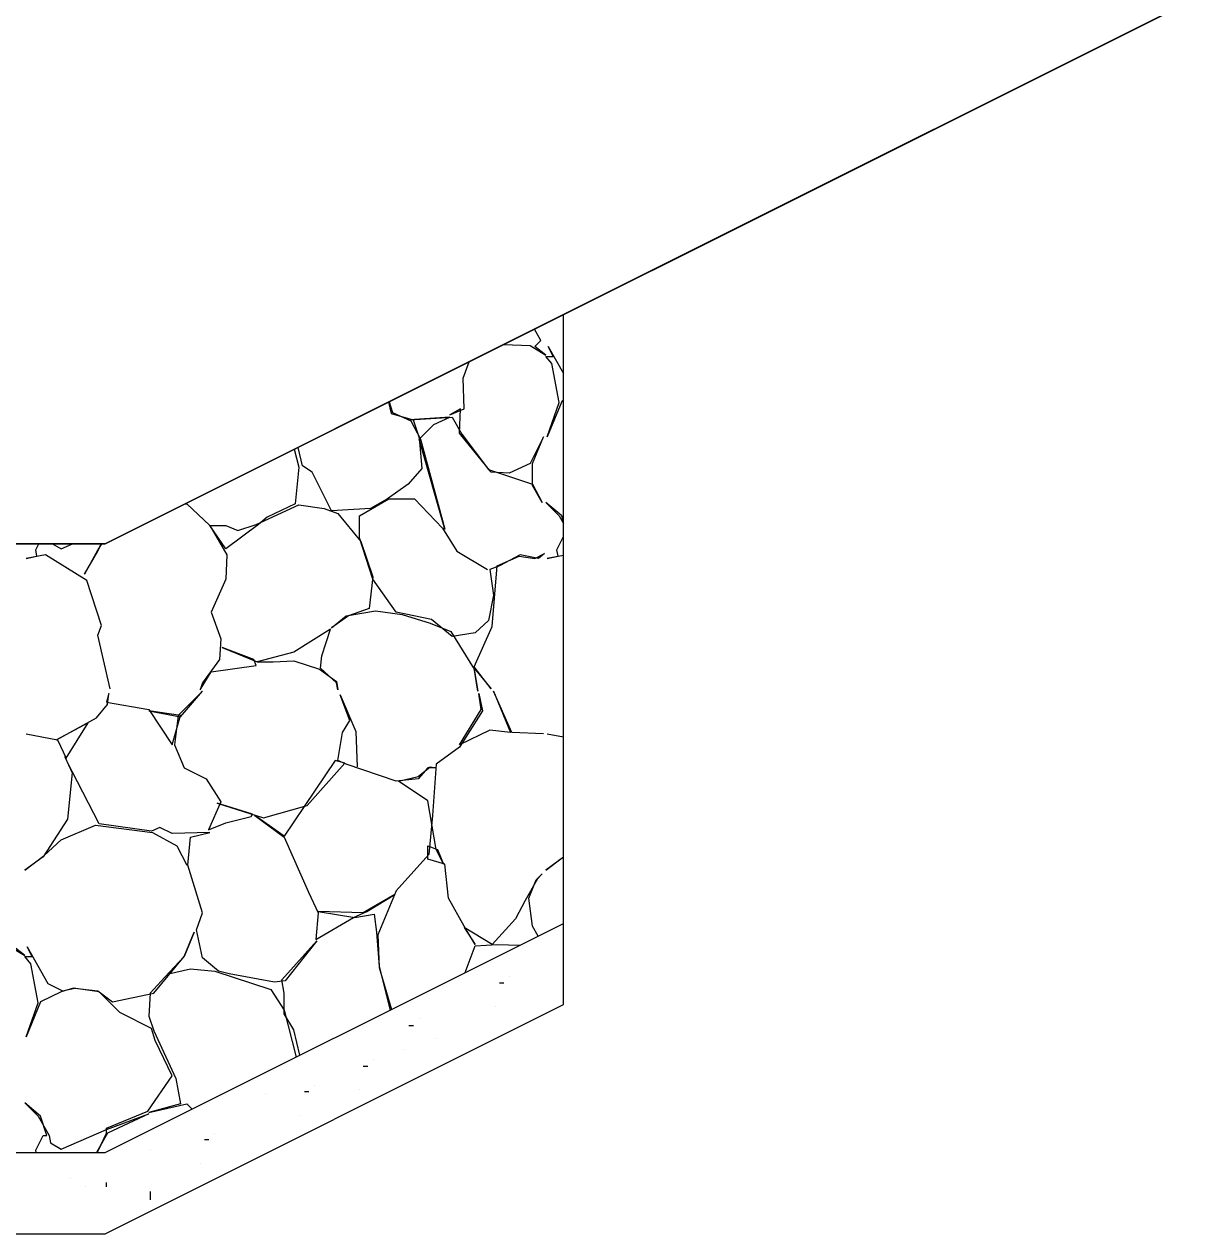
# Model space of a CAD drawing. Extents: x -192 to 2669, y -25 to 8040.
# Drawn here: x 203.35 to 208.145, y 1494.007 to 1498.974 of the extents above; entities that cross this region are included whole.
import ezdxf

# ---------------------------------------------------------------- set-up
doc = ezdxf.new("R2010")
doc.units = 0
for name, color, linetype in [('DESIGN - CENTERLINE - Proposed', 7, 'Continuous'), ('DESIGN - EARTHWORK - Shapes', 7, 'Continuous'), ('DESIGN - TRANSPORTATION - Proposed Layout Patterning', 7, 'Continuous'), ('DESIGN - TYPICAL - Finished Grade and Subgrade', 7, 'Continuous')]:
    doc.layers.add(name, color=color, linetype=linetype)

msp = doc.modelspace()

# ---------------------------------------------------------------- linework, layer by layer
for p, q in [((205.3443, 1495.0641), (205.3443, 1495.0641)), ((205.3016, 1495.0378), (205.3199, 1495.0378)), ((205.2848, 1494.9406), (205.2848, 1494.9406)), ((204.93, 1494.8626), (204.9482, 1494.8626)), ((204.9726, 1494.8889), (204.9726, 1494.8889)), ((205.0406, 1494.8089), (205.0406, 1494.8089)), ((204.9131, 1494.7654), (204.9131, 1494.7654)), ((204.7423, 1494.6957), (204.7606, 1494.6957)), ((204.785, 1494.7219), (204.785, 1494.7219)), ((204.5438, 1494.6171), (204.5438, 1494.6171)), ((204.7255, 1494.5984), (204.7255, 1494.5984)), ((204.3421, 1494.581), (204.3421, 1494.581)), ((204.5011, 1494.5908), (204.5193, 1494.5908)), ((204.4843, 1494.4936), (204.4843, 1494.4936)), ((204.1328, 1494.4204), (204.1328, 1494.4204)), ((203.8674, 1494.3549), (203.8674, 1494.3549)), ((204.0901, 1494.3941), (204.1084, 1494.3941)), ((204.0733, 1494.2969), (204.0733, 1494.2969)), ((203.5388, 1494.2331), (203.5388, 1494.2331)), ((203.6002, 1494.2027), (203.6002, 1494.2027)), ((203.6882, 1494.1997), (203.6882, 1494.2171)), ((203.8674, 1494.1809), (203.8674, 1494.1461))]:
    msp.add_line(p, q)
at = {"layer": 'DESIGN - CENTERLINE - Proposed'}
for points in [[(196.9001, 1496.3592), (196.9001, 1495.2311), (198.6824, 1494.34), (203.6824, 1494.34), (205.5651, 1495.2813), (205.5651, 1496.4094)], [(196.9001, 1496.0178), (196.9001, 1494.8978), (198.6824, 1494.0067), (203.6824, 1494.0067), (205.5651, 1494.948), (205.5651, 1496.068)]]:
    msp.add_lwpolyline(points, dxfattribs=at)
at = {"layer": 'DESIGN - EARTHWORK - Shapes'}
for points in [[(201.1824, 1502.7847), (214.6945, 1502.346), (205.5651, 1497.7813), (203.6824, 1496.84), (201.1824, 1496.84)], [(203.6824, 1494.0067), (205.5651, 1494.948), (205.5651, 1497.7813), (203.6824, 1496.84), (201.1824, 1496.84), (201.1824, 1494.0067)]]:
    msp.add_lwpolyline(points, close=True, dxfattribs=at)
at = {"layer": 'DESIGN - TRANSPORTATION - Proposed Layout Patterning'}
msp.add_line((205.4973, 1496.0599), (205.5651, 1496.0469), dxfattribs=at)
for points in [[(205.3202, 1497.6589), (205.4273, 1497.6549), (205.4923, 1497.6149), (205.4473, 1497.6499), (205.4723, 1497.6749), (205.4452, 1497.7214)], [(205.5651, 1497.4286), (205.5573, 1497.4249), (205.4973, 1497.2799), (205.5473, 1497.4199), (205.5173, 1497.5799), (205.4923, 1497.6099), (205.5223, 1497.6099), (205.5023, 1497.6499), (205.5651, 1497.5391)], [(204.8494, 1497.4235), (204.8623, 1497.3799), (204.9373, 1497.3449), (204.9773, 1497.2699), (205.0773, 1496.8999), (204.9723, 1497.2699), (205.0323, 1497.3299), (205.0973, 1497.3599), (204.9323, 1497.3499), (205.1073, 1497.3599), (205.1473, 1497.2899), (205.2573, 1497.1449), (205.4373, 1497.0849), (205.4773, 1497.0099), (205.4373, 1497.0799), (205.4373, 1497.1699), (205.4823, 1497.2799), (205.4273, 1497.1699), (205.3423, 1497.1299), (205.2673, 1497.1349), (205.1373, 1497.2949), (205.1423, 1497.3949), (205.0973, 1497.3699), (205.1573, 1497.3949), (205.1523, 1497.5199), (205.1774, 1497.5875)], [(204.8454, 1497.4215), (204.8573, 1497.3749), (204.9473, 1497.3499), (204.9723, 1497.2749), (204.9823, 1497.1499), (204.9273, 1497.0849), (204.8423, 1497.0249), (204.7723, 1496.9849), (204.6123, 1496.9749), (204.5323, 1497.1349), (204.4923, 1497.1599), (204.4746, 1497.2361)], [(204.4586, 1497.2281), (204.4773, 1497.1549), (204.4623, 1497.0049), (204.3473, 1496.9499), (204.3123, 1496.9199), (204.1773, 1496.8199), (204.1123, 1496.9149), (204.1773, 1496.9149), (204.2273, 1496.8949), (204.3023, 1496.9199), (204.4773, 1496.9999), (204.5823, 1496.9849), (204.6373, 1496.9649), (204.7323, 1496.8499), (204.7823, 1496.7049), (204.7673, 1496.5749), (204.6823, 1496.5449), (204.6123, 1496.4949), (204.6723, 1496.5449), (204.7923, 1496.5649), (204.9023, 1496.5499), (205.0173, 1496.5149), (205.1023, 1496.4799), (205.1973, 1496.3249), (205.2123, 1496.2349), (205.1973, 1496.3299), (205.2673, 1496.2449), (205.1973, 1496.3349), (205.2723, 1496.4999), (205.2923, 1496.7499), (205.3823, 1496.7899), (205.4473, 1496.7799), (205.4873, 1496.7999), (205.4623, 1496.7799), (205.3873, 1496.7949), (205.3023, 1496.7499), (205.2623, 1496.7349), (205.2773, 1496.6299), (205.2573, 1496.5249), (205.2023, 1496.4749), (205.1073, 1496.4599), (205.0223, 1496.5299), (204.8773, 1496.5599), (204.7823, 1496.6949), (204.7273, 1496.8649), (204.7273, 1496.9549), (204.8473, 1497.0249), (204.9523, 1497.0249), (205.0673, 1496.9049), (205.1273, 1496.8099), (205.2523, 1496.7349)], [(204.0081, 1497.0028), (204.0173, 1497.0049), (204.1123, 1496.9149), (204.1823, 1496.7949), (204.1773, 1496.6949), (204.1173, 1496.5599), (204.1573, 1496.4499), (204.1523, 1496.3649), (204.0823, 1496.2699), (204.0723, 1496.2399), (204.1173, 1496.3149), (204.3023, 1496.3399), (204.2923, 1496.3649), (204.1623, 1496.4149), (204.3073, 1496.3549), (204.3723, 1496.3549), (204.4573, 1496.3599), (204.5623, 1496.3249), (204.6323, 1496.2749), (204.6373, 1496.2399), (204.6323, 1496.2699), (204.5673, 1496.3299), (204.5723, 1496.3799), (204.6073, 1496.4899), (204.4573, 1496.3949), (204.3073, 1496.3549)], [(205.5651, 1496.93), (205.5573, 1496.9549), (205.4923, 1497.0099), (205.5473, 1496.9549), (205.5651, 1496.9233)], [(203.7023, 1496.2449), (203.6523, 1496.4649), (203.6673, 1496.5049), (203.6073, 1496.6899), (203.4373, 1496.7949), (203.3573, 1496.7799), (203.4023, 1496.7899), (203.3973, 1496.8149), (203.4099, 1496.84)], [(203.4662, 1496.84), (203.5023, 1496.8199), (203.5488, 1496.84)], [(203.6667, 1496.84), (203.6523, 1496.8149), (203.5973, 1496.7149), (203.6523, 1496.8099), (203.6664, 1496.84)], [(205.5651, 1496.7926), (205.4973, 1496.7799), (205.5423, 1496.7899), (205.5373, 1496.8149), (205.5651, 1496.8705)], [(203.3573, 1496.0599), (203.4873, 1496.0349), (203.5223, 1495.9599), (203.6123, 1496.1049), (203.4823, 1496.0349), (203.6473, 1496.1249), (203.6923, 1496.1799), (203.6973, 1496.2249), (203.6873, 1496.1899), (203.8623, 1496.1599), (203.9573, 1496.0149), (203.9923, 1496.1349), (203.8623, 1496.1549), (203.9923, 1496.1299), (204.0823, 1496.2349), (203.9823, 1496.1349), (203.9673, 1496.0149), (204.0073, 1495.9199), (204.0973, 1495.8749), (204.1573, 1495.7799), (204.1073, 1495.6649), (204.1773, 1495.6949), (204.2823, 1495.7199), (204.2873, 1495.7299), (204.1423, 1495.7749), (204.3323, 1495.7149), (204.5123, 1495.7649), (204.6673, 1495.9399), (204.6273, 1495.9499), (204.4173, 1495.6399), (204.2973, 1495.7249), (204.4173, 1495.6349), (204.5173, 1495.4099), (204.5573, 1495.3249), (204.5473, 1495.2149), (204.7023, 1495.3049), (204.7573, 1495.3299), (204.8723, 1495.3999), (204.7423, 1495.3249), (204.5573, 1495.3299), (204.7073, 1495.3049), (204.7873, 1495.3199), (204.7973, 1495.2449), (204.8073, 1495.1049), (204.8534, 1494.9255)], [(205.4823, 1496.0599), (205.3523, 1496.0649), (205.2773, 1496.2349), (205.3473, 1496.0649), (205.2623, 1496.0749), (205.1373, 1496.0149), (205.2273, 1496.1599), (205.2173, 1496.2249), (205.2323, 1496.1549), (205.1373, 1496.0049), (205.0423, 1495.9349), (205.0273, 1495.7249), (205.0123, 1495.5649), (204.8773, 1495.4149), (204.8023, 1495.2349), (204.8073, 1495.0999), (204.8584, 1494.928)], [(205.461, 1495.2293), (205.4373, 1495.2699), (205.4223, 1495.3849), (205.4523, 1495.4599), (205.4773, 1495.4849), (205.4573, 1495.4649), (205.4073, 1495.3749), (205.3673, 1495.2999), (205.2723, 1495.1949), (205.1573, 1495.2649), (205.2023, 1495.1949), (205.1573, 1495.2699), (205.0923, 1495.3849), (205.0773, 1495.5249), (205.0073, 1495.5449), (205.0073, 1495.5999), (205.0473, 1495.5849), (205.0723, 1495.5249), (205.0423, 1495.5849), (205.0073, 1495.7849), (204.8873, 1495.8649), (204.9673, 1495.8849), (205.0173, 1495.9249), (205.0423, 1495.9199), (205.0073, 1495.9199), (204.9673, 1495.8749), (204.8773, 1495.8649), (204.6723, 1495.9349), (204.6373, 1495.9499), (204.6573, 1496.0649), (204.6873, 1496.1149), (204.6473, 1496.2199), (204.7123, 1496.0699), (204.7173, 1495.9249)], [(204.4819, 1494.7397), (204.4573, 1494.8449), (204.4173, 1494.9099), (204.4173, 1494.9949), (204.4073, 1495.0499), (204.5523, 1495.2099), (204.4223, 1495.0449), (204.3773, 1495.0399), (204.1923, 1495.0749), (204.1473, 1495.0849), (204.0823, 1495.1399), (204.0573, 1495.2549), (204.0823, 1495.3249), (204.0223, 1495.5199), (204.0323, 1495.6349), (204.1123, 1495.6549), (203.9573, 1495.6499), (203.9073, 1495.6749), (203.8723, 1495.6599), (203.6573, 1495.6899), (203.5473, 1495.9049), (203.5173, 1495.9649), (203.5473, 1495.8999), (203.5273, 1495.7099), (203.4273, 1495.5549), (203.3523, 1495.4999), (203.4323, 1495.5599), (203.5023, 1495.6249), (203.6423, 1495.6849), (203.8773, 1495.6549), (203.9773, 1495.5999), (204.0173, 1495.5199)], [(205.5651, 1495.5533), (205.4923, 1495.4999), (205.5651, 1495.5545)], [(203.6495, 1494.34), (203.6523, 1494.3449), (203.6873, 1494.4199), (203.6873, 1494.4399), (203.8573, 1494.5099), (203.9573, 1494.6549), (203.8873, 1494.7999), (203.8723, 1494.8499), (203.7423, 1494.9149), (203.7023, 1494.9549), (203.6573, 1494.9999), (203.5523, 1495.0149), (203.5023, 1494.9999), (203.4173, 1494.9599), (203.3573, 1494.8149), (203.4073, 1494.9549), (203.3773, 1495.1149), (203.3523, 1495.1449), (203.3823, 1495.1449), (203.3623, 1495.1849), (203.4473, 1495.0349), (203.5073, 1495.0049), (203.5573, 1495.0149), (203.6523, 1495.0049), (203.7123, 1494.9599), (203.8823, 1494.9949), (204.0073, 1495.1449), (204.0473, 1495.2449), (204.0073, 1495.1449), (203.9273, 1495.0599), (203.8673, 1494.9949), (203.8623, 1494.8999), (203.8823, 1494.8399), (203.9723, 1494.6449), (203.9923, 1494.5399), (203.8623, 1494.5049), (204.0173, 1494.5399), (204.0398, 1494.5187)], [(205.1614, 1495.0795), (205.2023, 1495.1899), (205.2923, 1495.1949), (205.3854, 1495.1915)], [(203.2873, 1495.1899), (203.3523, 1495.1499), (203.3073, 1495.1849)], [(203.9423, 1495.0749), (204.0323, 1495.0949), (204.1323, 1495.0849), (204.3623, 1495.0099), (204.4173, 1494.9249), (204.4666, 1494.7321)], [(203.3993, 1494.34), (203.3973, 1494.3499), (203.4273, 1494.4099), (203.4423, 1494.4099), (203.4173, 1494.4899), (203.3523, 1494.5449), (203.4073, 1494.4899), (203.4523, 1494.4099), (203.4573, 1494.3799), (203.5023, 1494.3549), (203.6873, 1494.4349), (203.8623, 1494.4999), (203.6923, 1494.4199), (203.6523, 1494.3499), (203.6469, 1494.34)]]:
    msp.add_lwpolyline(points, dxfattribs=at)
at = {"layer": 'DESIGN - TYPICAL - Finished Grade and Subgrade'}
for p, q in [((203.6824, 1496.84), (215.164, 1502.5808)), ((198.6824, 1496.84), (203.6824, 1496.84))]:
    msp.add_line(p, q, dxfattribs=at)
msp.add_lwpolyline([(196.9001, 1497.7311), (196.9001, 1494.8978), (198.6824, 1494.0067), (203.6824, 1494.0067), (205.5651, 1494.948), (205.5651, 1497.7813)], dxfattribs=at)

doc.saveas('drawing.dxf')
